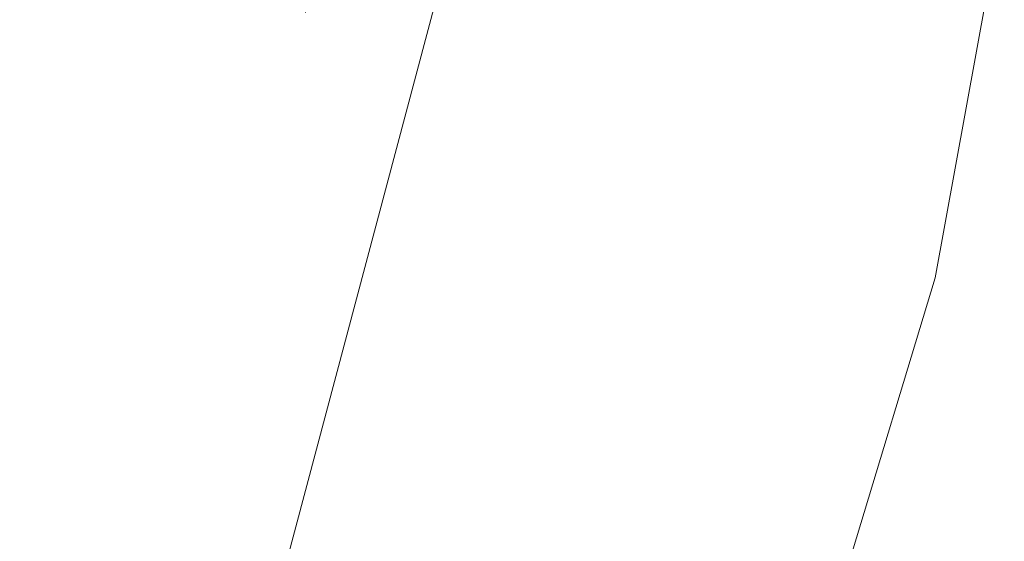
# Model space of a CAD drawing. Header units: metres. Extents: x 163628 to 168255, y 402691 to 405367.
# Tile 1041 of 1056: x 165590.457 to 165591.097, y 403996.981 to 403997.32. Entities that reach past the tile are written whole.
import ezdxf

# ---------------------------------------------------------------- set-up
doc = ezdxf.new("R2010")
doc.units = ezdxf.units.M
doc.linetypes.add('X-CA190022.004-UO-DWM_Snelfietsroute$0$VH-OPSLUITBAND_80X200', pattern=[14, 8, -2, 2, -2])
for name, color, linetype, lineweight in [('X-CA190022.004-UO-DTM inmeting_v0.1$0$B-WE-VH-KANTOPSLUITING_VOORKANTBAND-G', 246, 'Continuous', 0), ('X-CA190022.004-UO-DWM_Snelfietsroute$0$N-WE-VH-KANTOPSLUITING_ACHTERKANTBAND-G', 7, 'Continuous', 20), ('X-CA190022.004-UO-DWM_Snelfietsroute$0$N-WE-VH-KANTOPSLUITING_OPSLUITBAND_80X200-G', 7, 'X-CA190022.004-UO-DWM_Snelfietsroute$0$VH-OPSLUITBAND_80X200', 20)]:
    doc.layers.add(name, color=color, linetype=linetype, lineweight=lineweight)
doc.layers.add('X-CA190022.004-UO-DTM inmeting_v0.1$0$X-XX-AL-MEETPUNT-S', color=246, linetype='Continuous', lineweight=0, plot=False)

# ---------------------------------------------------------------- blocks, each defined once
blk = doc.blocks.new('X-CA190022.004-UO-DTM inmeting_v0.1$0$punt')
at = {"color": 0, "lineweight": -2}
blk.add_line((0, 0), (0, 0), dxfattribs=at)

msp = doc.modelspace()

# ---------------------------------------------------------------- linework, layer by layer
at = {"layer": 'X-CA190022.004-UO-DTM inmeting_v0.1$0$B-WE-VH-KANTOPSLUITING_VOORKANTBAND-G'}
msp.add_polyline3d([(165594.059, 404012.199, 9.139), (165592.241, 404009.261, 9.261), (165591.678, 404008.713, 9.278), (165591.2, 404007.94, 9.305), (165590.944, 404006.995, 9.336), (165590.935, 404006.343, 9.353), (165591.246, 404003.432, 9.41), (165591.434, 404000.797, 9.448), (165591.369, 403998.893, 9.496), (165591.052, 403997.152, 9.532), (165590.278, 403994.592, 9.605), (165589.007, 403991.859, 9.646), (165587.806, 403990.104, 9.666), (165584.748, 403987.182, 9.771), (165582.057, 403985.427, 9.801), (165577.822, 403982.844, 9.907)], dxfattribs=at)
at = {"layer": 'X-CA190022.004-UO-DWM_Snelfietsroute$0$N-WE-VH-KANTOPSLUITING_ACHTERKANTBAND-G', "flags": 128}
msp.add_lwpolyline([(165598.50632, 404012.79327), (165599.23116, 404011.38907, 0.287783), (165591.68214, 403998.78259), (165591.09273, 403998.90487), (165590.90433, 403997.99677), (165590.59276, 403996.82599), (165590.21643, 403995.6735), (165589.7764, 403994.54286), (165589.27395, 403993.43761), (165588.71186, 403992.36373), (165588.10792, 403991.34872), (165587.40929, 403990.31044), (165586.6719, 403989.33801), (165585.88296, 403988.40953), (165585.04311, 403987.52564), (165584.15488, 403986.68914), (165583.22093, 403985.90267), (165582.24408, 403985.16872), (165581.31433, 403984.54779), (165581.19973, 403984.47417), (165581.11856, 403984.42519)], format="xyb", dxfattribs=at)
at = {"layer": 'X-CA190022.004-UO-DWM_Snelfietsroute$0$N-WE-VH-KANTOPSLUITING_OPSLUITBAND_80X200-G', "ltscale": 0.2, "flags": 128}
msp.add_lwpolyline([(165598.43523, 404012.75658), (165599.12327, 404011.42366, 0.284266), (165591.60043, 403998.88125), (165591.03065, 403998.99946), (165590.82645, 403998.0152), (165590.51602, 403996.84871), (165590.14107, 403995.70044), (165589.70265, 403994.57395), (165589.20204, 403993.47274), (165588.64199, 403992.40276), (165588.0403, 403991.39154), (165587.34418, 403990.35698), (165586.6095, 403989.38812), (165585.82344, 403988.46303), (165584.98665, 403987.58236), (165584.10165, 403986.7489), (165583.1711, 403985.96529), (165582.1978, 403985.23402), (165581.27049, 403984.61471), (165581.15744, 403984.54209), (165581.07723, 403984.49369)], format="xyb", dxfattribs=at)

# ---------------------------------------------------------------- block references
at = {"layer": 'X-CA190022.004-UO-DTM inmeting_v0.1$0$X-XX-AL-MEETPUNT-S', "linetype": 'ByBlock', "lineweight": -2}
msp.add_blockref('X-CA190022.004-UO-DTM inmeting_v0.1$0$punt', (165591.052, 403997.152, 9.532), dxfattribs=at)

doc.saveas('drawing.dxf')
